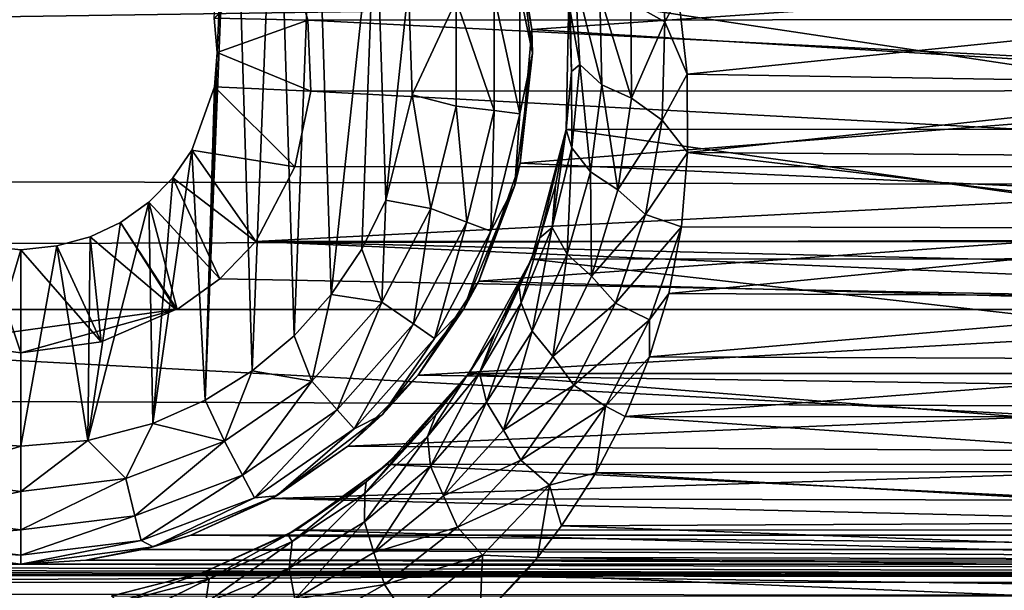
# Model space of a CAD drawing. Header units: metres. Extents: x -95 to 103, y -12 to 12.
# Tile 295 of 520: x -34.2 to -31.7, y -8.51 to -7.05. Entities that reach past the tile are written whole.
import ezdxf

# ---------------------------------------------------------------- set-up
doc = ezdxf.new("R2010")
doc.units = ezdxf.units.M
doc.layers.add('solid_P74500', color=7, linetype='CONTINUOUS')
doc.layers.add('solid_P74500_01', color=7, linetype='CONTINUOUS')

msp = doc.modelspace()

# ---------------------------------------------------------------- linework, layer by layer
at = {"layer": 'solid_P74500'}
for points in [[(-11.7, -9.123637, 0.5), (-88, -5.05, 0.5), (-88, -9.123637, 0.5)], [(-11.7, -9.123637, 0.5), (-12.2, -5.05, 0.5), (-88, -5.05, 0.5)], [(-19.663668, -5.295372, -1.8), (-19.442997, -5.406663, -1.8), (-85.675003, -7.792304, -1.8)], [(-24.196892, -5.444916, -1.8), (-19.663668, -5.295372, -1.8), (-85.675003, -7.792304, -1.8)], [(-24.663668, -5.295372, -1.8), (-24.442997, -5.406663, -1.8), (-85.675003, -7.792304, -1.8)], [(-29.196892, -5.444916, -1.8), (-24.663668, -5.295372, -1.8), (-85.675003, -7.792304, -1.8)], [(-29.663668, -5.295372, -1.8), (-29.442997, -5.406663, -1.8), (-85.675003, -7.792304, -1.8)], [(-34.196892, -5.444916, -1.8), (-29.663668, -5.295372, -1.8), (-85.675003, -7.792304, -1.8)], [(-19.442997, -5.406663, -1.8), (-19.196892, -5.444916, -1.8), (-85.675003, -7.792304, -1.8)], [(-24.442997, -5.406663, -1.8), (-24.196892, -5.444916, -1.8), (-85.675003, -7.792304, -1.8)], [(-29.442997, -5.406663, -1.8), (-29.196892, -5.444916, -1.8), (-85.675003, -7.792304, -1.8)], [(-34.442997, -5.406663, -1.8), (-34.196892, -5.444916, -1.8), (-85.675003, -7.792304, -1.8)], [(-16.783161, -6, -1.8), (-85.675003, -7.792304, -1.8), (-19.196892, -5.444916, -1.8)], [(92.5, -6.166949, 10.871941), (-94.018356, -5.654152, 11.148119), (-94.018356, -7.322209, 10.130905)], [(-16.74332, -6.246104, -1.8), (-85.675003, -7.792304, -1.8), (-16.783161, -6, -1.8)], [(92.5, -7.774915, 9.787399), (92.5, -6.166949, 10.871941), (-94.018356, -7.322209, 10.130905)], [(-16.74332, -6.246104, -1.8), (-16.630293, -6.464035, -1.8), (-85.675003, -7.792304, -1.8)], [(-33.663013, -6.296785, -11.8), (-33.731503, -8.022584, -11.8), (-33.700718, -7.137952, -11.8)], [(-33.663013, -6.296785, -11.8), (-33.611973, -7.948541, -11.8), (-33.731503, -8.022584, -11.8)], [(-33.663013, -6.296785, -11.8), (-33.700718, -7.137952, -11.8), (-33.708229, -7.050595, -11.8)], [(-33.663013, -6.296785, -11.8), (-33.550758, -6.379436, -11.8), (-33.611973, -7.948541, -11.8)], [(-33.550758, -6.379436, -11.8), (-33.505363, -7.859296, -11.8), (-33.611973, -7.948541, -11.8)], [(-33.550758, -6.379436, -11.8), (-33.451893, -6.47681, -11.8), (-33.505363, -7.859296, -11.8)], [(-16.630293, -6.464035, -1.8), (-16.456795, -6.635807, -1.8), (-85.675003, -7.792304, -1.8)], [(-33.451893, -6.47681, -11.8), (-33.411118, -7.75403, -11.8), (-33.505363, -7.859296, -11.8)], [(-33.451893, -6.47681, -11.8), (-33.298901, -6.706655, -11.8), (-33.411118, -7.75403, -11.8)], [(-16.456795, -6.635807, -1.8), (-16.239395, -6.74545, -1.8), (-85.675003, -7.792304, -1.8)], [(-33.298901, -6.706655, -11.8), (-33.333118, -7.638491, -11.8), (-33.411118, -7.75403, -11.8)], [(-33.298901, -6.706655, -11.8), (-33.272678, -7.51358, -11.8), (-33.333118, -7.638491, -11.8)], [(-33.298901, -6.706655, -11.8), (-33.214642, -6.969674, -11.8), (-33.272678, -7.51358, -11.8)], [(-16.239395, -6.74545, -1.8), (-15.996938, -6.783135, -1.8), (-85.675003, -7.792304, -1.8)], [(-30.479868, -6.912105, -7.087511), (-32.901661, -7.079847, -6.919954), (-32.958427, -6.754923, -7.237473)], [(-32.944298, -6.803535, -11.5), (-32.958427, -6.754923, -7.237473), (-32.901661, -7.079847, -6.919954)], [(-15.996938, -6.783135, -1.8), (-14.325, -7.792304, -1.8), (-85.675003, -7.792304, -1.8)], [(-32.944298, -6.803535, -11.5), (-32.901661, -7.079847, -6.919954), (-32.900002, -7.14, -11.5)], [(-32.944298, -6.803535, -11.5), (-32.900002, -7.14, -11.5), (-32.93206, -6.986044, -11.614588)], [(-32.649437, -7.01205, -10.315083), (-32.573818, -6.807538, -10.483674), (-32.563507, -7.059977, -10.311169)], [(-32.563507, -7.059977, -10.311169), (-32.573818, -6.807538, -10.483674), (-32.528347, -6.995755, -10.359026)], [(-33.708229, -7.050595, -11.8), (-33.470367, -7.055848, -5.089697), (-33.516212, -6.893729, -5.307212)], [(-33.516212, -6.893729, -5.307212), (-33.470367, -7.055848, -5.089697), (-29.92926, -7.053593, -5.092822)], [(-30.479868, -6.912105, -7.087511), (-30.497097, -7.226824, -6.766446), (-32.901661, -7.079847, -6.919954)], [(-32.7915, -6.951386, -10.188494), (-32.779133, -7.169089, -10.008069), (-32.804146, -7.032359, -9.98555)], [(-32.723186, -7.220601, -10.081889), (-32.779133, -7.169089, -10.008069), (-32.7915, -6.951386, -10.188494)], [(-32.72884, -6.991468, -10.263994), (-32.723186, -7.220601, -10.081889), (-32.7915, -6.951386, -10.188494)], [(-33.214642, -6.969674, -11.8), (-33.205719, -7.245715, -11.8), (-33.272678, -7.51358, -11.8)], [(-33.093323, -7.005625, -11.777164), (-33.205719, -7.245715, -11.8), (-33.214642, -6.969674, -11.8)], [(-33.093323, -7.005625, -11.777164), (-33.093323, -7.274375, -11.777164), (-33.205719, -7.245715, -11.8)], [(-32.996624, -6.993884, -11.712049), (-32.996624, -7.286117, -11.712049), (-33.093323, -7.005625, -11.777164)], [(-32.996624, -7.286117, -11.712049), (-33.093323, -7.274375, -11.777164), (-33.093323, -7.005625, -11.777164)], [(-32.93206, -6.986044, -11.614588), (-32.93206, -7.293956, -11.614588), (-32.996624, -6.993884, -11.712049)], [(-32.93206, -7.293956, -11.614588), (-32.996624, -7.286117, -11.712049), (-32.996624, -6.993884, -11.712049)], [(-32.900002, -7.14, -11.5), (-32.93206, -7.293956, -11.614588), (-32.93206, -6.986044, -11.614588)], [(-30.586447, -7.333337, -8.858452), (-32.807259, -6.998838, -9.125035), (-32.813648, -7.334234, -8.857709)], [(-32.800766, -7.186298, -9.850593), (-32.813648, -7.334234, -8.857709), (-32.807259, -6.998838, -9.125035)], [(-30.586447, -7.333337, -8.858452), (-30.592617, -6.99762, -9.125969), (-32.807259, -6.998838, -9.125035)], [(-32.800766, -7.186298, -9.850593), (-32.807259, -6.998838, -9.125035), (-32.804146, -7.032359, -9.98555)], [(-32.72884, -6.991468, -10.263994), (-32.649437, -7.01205, -10.315083), (-32.647766, -7.254578, -10.131841)], [(-32.72884, -6.991468, -10.263994), (-32.647766, -7.254578, -10.131841), (-32.723186, -7.220601, -10.081889)], [(-32.563507, -7.059977, -10.311169), (-32.528347, -6.995755, -10.359026), (-32.506718, -7.193116, -10.222968)], [(-30.873526, -7.026005, -10.338532), (-32.506718, -7.193116, -10.222968), (-32.528347, -6.995755, -10.359026)], [(-32.647766, -7.254578, -10.131841), (-32.649437, -7.01205, -10.315083), (-32.563507, -7.059977, -10.311169)], [(-30.873526, -7.026005, -10.338532), (-30.896179, -7.219656, -10.204243), (-32.506718, -7.193116, -10.222968)], [(-33.708229, -7.050595, -11.8), (-33.700718, -7.137952, -11.8), (-33.470367, -7.055848, -5.089697)], [(-33.700718, -7.137952, -11.8), (-33.462757, -7.236759, -4.829008), (-33.470367, -7.055848, -5.089697)], [(-33.470367, -7.055848, -5.089697), (-29.937403, -7.234941, -4.831732), (-29.92926, -7.053593, -5.092822)], [(-33.470367, -7.055848, -5.089697), (-33.462757, -7.236759, -4.829008), (-29.937403, -7.234941, -4.831732)], [(-32.779133, -7.169089, -10.008069), (-32.800766, -7.186298, -9.850593), (-32.804146, -7.032359, -9.98555)], [(-30.497097, -7.226824, -6.766446), (-32.930645, -7.419484, -6.554484), (-32.901661, -7.079847, -6.919954)], [(-32.900002, -7.14, -11.5), (-32.901661, -7.079847, -6.919954), (-32.930645, -7.419484, -6.554484)], [(-32.647766, -7.254578, -10.131841), (-32.563507, -7.059977, -10.311169), (-32.569752, -7.310497, -10.129162)], [(-32.569752, -7.310497, -10.129162), (-32.563507, -7.059977, -10.311169), (-32.506718, -7.193116, -10.222968)], [(-33.731503, -8.022584, -11.8), (-33.707512, -7.225389, -11.8), (-33.700718, -7.137952, -11.8)], [(-33.700718, -7.137952, -11.8), (-33.707512, -7.225389, -11.8), (-33.462757, -7.236759, -4.829008)], [(-32.900002, -7.14, -11.5), (-32.930645, -7.419484, -6.554484), (-32.944298, -7.476465, -11.5)], [(-32.900002, -7.14, -11.5), (-32.944298, -7.476465, -11.5), (-32.93206, -7.293956, -11.614588)], [(-32.779133, -7.169089, -10.008069), (-32.799309, -7.380833, -9.821578), (-32.800766, -7.186298, -9.850593)], [(-32.751804, -7.441659, -9.894217), (-32.799309, -7.380833, -9.821578), (-32.779133, -7.169089, -10.008069)], [(-32.723186, -7.220601, -10.081889), (-32.751804, -7.441659, -9.894217), (-32.779133, -7.169089, -10.008069)], [(-32.813675, -7.335206, -9.716931), (-32.813648, -7.334234, -8.857709), (-32.800766, -7.186298, -9.850593)], [(-32.799309, -7.380833, -9.821578), (-32.813675, -7.335206, -9.716931), (-32.800766, -7.186298, -9.850593)], [(-32.569752, -7.310497, -10.129162), (-32.506718, -7.193116, -10.222968), (-32.505615, -7.392566, -10.079681)], [(-30.896179, -7.219656, -10.204243), (-32.505615, -7.392566, -10.079681), (-32.506718, -7.193116, -10.222968)], [(-33.707512, -7.225389, -11.8), (-33.765335, -7.386765, -11.8), (-33.503441, -7.428859, -4.52792)], [(-33.731503, -8.022584, -11.8), (-33.765335, -7.386765, -11.8), (-33.707512, -7.225389, -11.8)], [(-33.707512, -7.225389, -11.8), (-33.503441, -7.428859, -4.52792), (-33.462757, -7.236759, -4.829008)], [(-30.497097, -7.226824, -6.766446), (-30.438789, -7.534208, -6.422535), (-32.930645, -7.419484, -6.554484)], [(-32.723186, -7.220601, -10.081889), (-32.682377, -7.487505, -9.943369), (-32.751804, -7.441659, -9.894217)], [(-32.723186, -7.220601, -10.081889), (-32.647766, -7.254578, -10.131841), (-32.682377, -7.487505, -9.943369)], [(-30.896179, -7.219656, -10.204243), (-30.898142, -7.404456, -10.07095), (-32.505615, -7.392566, -10.079681)], [(-33.462757, -7.236759, -4.829008), (-33.503441, -7.428859, -4.52792), (-29.896606, -7.428674, -4.528224)], [(-33.462757, -7.236759, -4.829008), (-29.896606, -7.428674, -4.528224), (-29.937403, -7.234941, -4.831732)], [(-33.157639, -7.535316, -11.777164), (-33.272678, -7.51358, -11.8), (-33.205719, -7.245715, -11.8)], [(-33.093323, -7.274375, -11.777164), (-33.157639, -7.535316, -11.777164), (-33.205719, -7.245715, -11.8)], [(-32.682377, -7.487505, -9.943369), (-32.647766, -7.254578, -10.131841), (-32.569752, -7.310497, -10.129162)], [(-33.066559, -7.569858, -11.712049), (-33.157639, -7.535316, -11.777164), (-33.093323, -7.274375, -11.777164)], [(-32.996624, -7.286117, -11.712049), (-33.066559, -7.569858, -11.712049), (-33.093323, -7.274375, -11.777164)], [(-33.005745, -7.59292, -11.614588), (-33.066559, -7.569858, -11.712049), (-32.996624, -7.286117, -11.712049)], [(-32.93206, -7.293956, -11.614588), (-33.005745, -7.59292, -11.614588), (-32.996624, -7.286117, -11.712049)], [(-32.944298, -7.476465, -11.5), (-33.005745, -7.59292, -11.614588), (-32.93206, -7.293956, -11.614588)], [(92.5, -7.774915, 9.787399), (-94.018356, -7.322209, 10.130905), (-94.018356, -8.811388, 8.866197)], [(-32.682377, -7.487505, -9.943369), (-32.569752, -7.310497, -10.129162), (-32.612492, -7.550188, -9.942719)], [(-32.612492, -7.550188, -9.942719), (-32.569752, -7.310497, -10.129162), (-32.505615, -7.392566, -10.079681)], [(-30.498732, -7.66248, -8.575336), (-32.813648, -7.334234, -8.857709), (-32.901981, -7.664145, -8.573849)], [(-32.881287, -7.610103, -9.453986), (-32.901981, -7.664145, -8.573849), (-32.813648, -7.334234, -8.857709)], [(-32.881287, -7.610103, -9.453986), (-32.813648, -7.334234, -8.857709), (-32.841045, -7.476516, -9.58516)], [(-32.849625, -7.583471, -9.631876), (-32.841045, -7.476516, -9.58516), (-32.813675, -7.335206, -9.716931)], [(-32.799309, -7.380833, -9.821578), (-32.849625, -7.583471, -9.631876), (-32.813675, -7.335206, -9.716931)], [(-32.841045, -7.476516, -9.58516), (-32.813648, -7.334234, -8.857709), (-32.813675, -7.335206, -9.716931)], [(-30.498732, -7.66248, -8.575336), (-30.586447, -7.333337, -8.858452), (-32.813648, -7.334234, -8.857709)], [(-32.811714, -7.65134, -9.703913), (-32.849625, -7.583471, -9.631876), (-32.799309, -7.380833, -9.821578)], [(-32.751804, -7.441659, -9.894217), (-32.811714, -7.65134, -9.703913), (-32.799309, -7.380833, -9.821578)], [(-33.864315, -8.081974, -11.8), (-33.813557, -7.457164, -11.8), (-33.765335, -7.386765, -11.8)], [(-33.731503, -8.022584, -11.8), (-33.864315, -8.081974, -11.8), (-33.765335, -7.386765, -11.8)], [(-33.765335, -7.386765, -11.8), (-33.813557, -7.457164, -11.8), (-33.603058, -7.619055, -4.2)], [(-33.765335, -7.386765, -11.8), (-33.603058, -7.619055, -4.2), (-33.503441, -7.428859, -4.52792)], [(-32.612492, -7.550188, -9.942719), (-32.505615, -7.392566, -10.079681), (-32.52124, -7.581886, -9.938058)], [(-30.878618, -7.586365, -9.93464), (-32.52124, -7.581886, -9.938058), (-32.505615, -7.392566, -10.079681)], [(-30.898142, -7.404456, -10.07095), (-30.878618, -7.586365, -9.93464), (-32.505615, -7.392566, -10.079681)], [(-33.603058, -7.619055, -4.2), (-29.796942, -7.619055, -4.2), (-29.896606, -7.428674, -4.528224)], [(-33.503441, -7.428859, -4.52792), (-33.603058, -7.619055, -4.2), (-29.896606, -7.428674, -4.528224)], [(-30.438789, -7.534208, -6.422535), (-33.036324, -7.719775, -6.19799), (-32.930645, -7.419484, -6.554484)], [(-32.944298, -7.476465, -11.5), (-32.930645, -7.419484, -6.554484), (-33.036324, -7.719775, -6.19799)], [(-32.751804, -7.441659, -9.894217), (-32.749859, -7.707339, -9.752658), (-32.811714, -7.65134, -9.703913)], [(-32.751804, -7.441659, -9.894217), (-32.682377, -7.487505, -9.943369), (-32.749859, -7.707339, -9.752658)], [(-33.813557, -7.457164, -11.8), (-33.87468, -7.519121, -11.8), (-33.693855, -7.714148, -4.2)], [(-33.864315, -8.081974, -11.8), (-33.87468, -7.519121, -11.8), (-33.813557, -7.457164, -11.8)], [(-33.813557, -7.457164, -11.8), (-33.693855, -7.714148, -4.2), (-33.603058, -7.619055, -4.2)], [(-32.944298, -7.476465, -11.5), (-33.036324, -7.719775, -6.19799), (-33.074165, -7.79, -11.5)], [(-32.944298, -7.476465, -11.5), (-33.074165, -7.79, -11.5), (-33.005745, -7.59292, -11.614588)], [(-32.849625, -7.583471, -9.631876), (-32.881287, -7.610103, -9.453986), (-32.841045, -7.476516, -9.58516)], [(-32.749859, -7.707339, -9.752658), (-32.682377, -7.487505, -9.943369), (-32.612492, -7.550188, -9.942719)], [(-34.029671, -8.125382, -11.8), (-33.946198, -7.570744, -11.8), (-33.87468, -7.519121, -11.8)], [(-33.864315, -8.081974, -11.8), (-34.029671, -8.125382, -11.8), (-33.87468, -7.519121, -11.8)], [(-33.87468, -7.519121, -11.8), (-33.946198, -7.570744, -11.8), (-33.80294, -7.792304, -4.2)], [(-33.87468, -7.519121, -11.8), (-33.80294, -7.792304, -4.2), (-33.693855, -7.714148, -4.2)], [(-33.282532, -7.773282, -11.777164), (-33.333118, -7.638491, -11.8), (-33.272678, -7.51358, -11.8)], [(-33.157639, -7.535316, -11.777164), (-33.282532, -7.773282, -11.777164), (-33.272678, -7.51358, -11.8)], [(-33.202366, -7.828617, -11.712049), (-33.282532, -7.773282, -11.777164), (-33.157639, -7.535316, -11.777164)], [(-33.066559, -7.569858, -11.712049), (-33.202366, -7.828617, -11.712049), (-33.157639, -7.535316, -11.777164)], [(-30.438789, -7.534208, -6.422535), (-30.322247, -7.796174, -6.101778), (-33.036324, -7.719775, -6.19799)], [(-32.749859, -7.707339, -9.752658), (-32.612492, -7.550188, -9.942719), (-32.688335, -7.775744, -9.754708)], [(-32.688335, -7.775744, -9.754708), (-32.612492, -7.550188, -9.942719), (-32.52124, -7.581886, -9.938058)], [(-34.029671, -8.125382, -11.8), (-34.023689, -7.607516, -11.8), (-33.946198, -7.570744, -11.8)], [(-33.946198, -7.570744, -11.8), (-34.023689, -7.607516, -11.8), (-33.806301, -7.792304, -4.3)], [(-33.946198, -7.570744, -11.8), (-33.806301, -7.792304, -4.3), (-33.80294, -7.792304, -4.2)], [(-33.148842, -7.865563, -11.614588), (-33.202366, -7.828617, -11.712049), (-33.066559, -7.569858, -11.712049)], [(-33.005745, -7.59292, -11.614588), (-33.148842, -7.865563, -11.614588), (-33.066559, -7.569858, -11.712049)], [(-33.074165, -7.79, -11.5), (-33.148842, -7.865563, -11.614588), (-33.005745, -7.59292, -11.614588)], [(-32.849625, -7.583471, -9.631876), (-32.928406, -7.774872, -9.441754), (-32.881287, -7.610103, -9.453986)], [(-32.900726, -7.847462, -9.513848), (-32.928406, -7.774872, -9.441754), (-32.849625, -7.583471, -9.631876)], [(-32.811714, -7.65134, -9.703913), (-32.900726, -7.847462, -9.513848), (-32.849625, -7.583471, -9.631876)], [(-32.688335, -7.775744, -9.754708), (-32.52124, -7.581886, -9.938058), (-32.601967, -7.818579, -9.751169)], [(-32.601967, -7.818579, -9.751169), (-32.52124, -7.581886, -9.938058), (-32.55304, -7.75146, -9.806369)], [(-30.878618, -7.586365, -9.93464), (-32.55304, -7.75146, -9.806369), (-32.52124, -7.581886, -9.938058)], [(-30.878618, -7.586365, -9.93464), (-30.842899, -7.76013, -9.799509), (-32.55304, -7.75146, -9.806369)], [(-34.291309, -7.630527, -11.8), (-34.404331, -7.873975, -4.3), (-34.200001, -7.901906, -4.3)], [(-34.345043, -8.12864, -11.8), (-34.291309, -7.630527, -11.8), (-34.200001, -7.64, -11.8)], [(-34.291309, -7.630527, -11.8), (-34.200001, -7.901906, -4.3), (-34.200001, -7.64, -11.8)], [(-33.99567, -7.873975, -4.3), (-34.108173, -7.630482, -11.8), (-34.200001, -7.64, -11.8)], [(-34.200001, -8.14, -11.8), (-34.200001, -7.64, -11.8), (-34.108173, -7.630482, -11.8)], [(-34.029671, -8.125382, -11.8), (-34.200001, -8.14, -11.8), (-34.108173, -7.630482, -11.8)], [(-33.99567, -7.873975, -4.3), (-34.023689, -7.607516, -11.8), (-34.108173, -7.630482, -11.8)], [(-34.029671, -8.125382, -11.8), (-34.108173, -7.630482, -11.8), (-34.023689, -7.607516, -11.8)], [(-33.99567, -7.873975, -4.3), (-33.806301, -7.792304, -4.3), (-34.023689, -7.607516, -11.8)], [(-33.693855, -7.714148, -4.2), (-29.597059, -7.792304, -4.2), (-33.603058, -7.619055, -4.2)], [(-29.706144, -7.714148, -4.2), (-33.603058, -7.619055, -4.2), (-29.597059, -7.792304, -4.2)], [(-29.706144, -7.714148, -4.2), (-29.796942, -7.619055, -4.2), (-33.603058, -7.619055, -4.2)], [(-32.933128, -7.735852, -9.327235), (-32.901981, -7.664145, -8.573849), (-32.881287, -7.610103, -9.453986)], [(-32.928406, -7.774872, -9.441754), (-32.933128, -7.735852, -9.327235), (-32.881287, -7.610103, -9.453986)], [(-34.345043, -8.12864, -11.8), (-34.200001, -7.64, -11.8), (-34.200001, -8.14, -11.8)], [(-33.99567, -7.873975, -4.3), (-34.200001, -7.64, -11.8), (-34.200001, -7.901906, -4.3)], [(-33.282532, -7.773282, -11.777164), (-33.411118, -7.75403, -11.8), (-33.333118, -7.638491, -11.8)], [(-32.811714, -7.65134, -9.703913), (-32.847649, -7.911808, -9.562632), (-32.900726, -7.847462, -9.513848)], [(-32.811714, -7.65134, -9.703913), (-32.749859, -7.707339, -9.752658), (-32.847649, -7.911808, -9.562632)], [(-30.338629, -7.95457, -8.305107), (-32.901981, -7.664145, -8.573849), (-33.061813, -7.955187, -8.304517)], [(-32.995277, -7.853193, -9.206408), (-33.061813, -7.955187, -8.304517), (-32.901981, -7.664145, -8.573849)], [(-32.995277, -7.853193, -9.206408), (-32.901981, -7.664145, -8.573849), (-32.933128, -7.735852, -9.327235)], [(-30.338629, -7.95457, -8.305107), (-30.498732, -7.66248, -8.575336), (-32.901981, -7.664145, -8.573849)], [(-33.693855, -7.714148, -4.2), (-33.80294, -7.792304, -4.2), (-29.597059, -7.792304, -4.2)], [(-30.322247, -7.796174, -6.101778), (-33.190536, -7.959395, -5.887106), (-33.036324, -7.719775, -6.19799)], [(-33.074165, -7.79, -11.5), (-33.036324, -7.719775, -6.19799), (-33.190536, -7.959395, -5.887106)], [(-32.847649, -7.911808, -9.562632), (-32.749859, -7.707339, -9.752658), (-32.688335, -7.775744, -9.754708)], [(-33.460747, -7.974443, -11.777164), (-33.505363, -7.859296, -11.8), (-33.411118, -7.75403, -11.8)], [(-33.282532, -7.773282, -11.777164), (-33.460747, -7.974443, -11.777164), (-33.411118, -7.75403, -11.8)], [(-33.034237, -7.95298, -9.254184), (-32.995277, -7.853193, -9.206408), (-32.933128, -7.735852, -9.327235)], [(-32.928406, -7.774872, -9.441754), (-33.034237, -7.95298, -9.254184), (-32.933128, -7.735852, -9.327235)], [(-30.842899, -7.76013, -9.799509), (-32.602085, -7.912514, -9.676887), (-32.55304, -7.75146, -9.806369)], [(-32.601967, -7.818579, -9.751169), (-32.55304, -7.75146, -9.806369), (-32.602085, -7.912514, -9.676887)], [(92.5, -9.19602, 8.466393), (92.5, -7.774915, 9.787399), (-94.018356, -8.811388, 8.866197)], [(-33.396152, -8.047357, -11.712049), (-33.460747, -7.974443, -11.777164), (-33.282532, -7.773282, -11.777164)], [(-33.202366, -7.828617, -11.712049), (-33.396152, -8.047357, -11.712049), (-33.282532, -7.773282, -11.777164)], [(-33.016907, -8.027936, -9.32708), (-33.034237, -7.95298, -9.254184), (-32.928406, -7.774872, -9.441754)], [(-32.900726, -7.847462, -9.513848), (-33.016907, -8.027936, -9.32708), (-32.928406, -7.774872, -9.441754)], [(-32.847649, -7.911808, -9.562632), (-32.688335, -7.775744, -9.754708), (-32.794666, -7.984962, -9.567945)], [(-32.794666, -7.984962, -9.567945), (-32.688335, -7.775744, -9.754708), (-32.601967, -7.818579, -9.751169)], [(-30.842899, -7.76013, -9.799509), (-30.795908, -7.919369, -9.671277), (-32.602085, -7.912514, -9.676887)], [(-85.675003, -7.792304, -4.2), (-14.325, -7.792304, -1.8), (-84.597061, -7.792304, -4.2)], [(-85.675003, -7.792304, -4.2), (-85.675003, -7.792304, -1.8), (-14.325, -7.792304, -1.8)], [(-14.325, -7.792304, -1.8), (-83.80294, -7.792304, -4.2), (-84.597061, -7.792304, -4.2)], [(-79.597061, -7.792304, -4.2), (-83.80294, -7.792304, -4.2), (-14.325, -7.792304, -1.8)], [(-78.80294, -7.792304, -4.2), (-79.597061, -7.792304, -4.2), (-14.325, -7.792304, -1.8)], [(-74.597061, -7.792304, -4.2), (-78.80294, -7.792304, -4.2), (-14.325, -7.792304, -1.8)], [(-73.80294, -7.792304, -4.2), (-74.597061, -7.792304, -4.2), (-14.325, -7.792304, -1.8)], [(-69.597061, -7.792304, -4.2), (-73.80294, -7.792304, -4.2), (-14.325, -7.792304, -1.8)], [(-68.80294, -7.792304, -4.2), (-69.597061, -7.792304, -4.2), (-14.325, -7.792304, -1.8)], [(-64.597061, -7.792304, -4.2), (-68.80294, -7.792304, -4.2), (-14.325, -7.792304, -1.8)], [(-63.80294, -7.792304, -4.2), (-64.597061, -7.792304, -4.2), (-14.325, -7.792304, -1.8)], [(-59.597057, -7.792304, -4.2), (-63.80294, -7.792304, -4.2), (-14.325, -7.792304, -1.8)], [(-58.80294, -7.792304, -4.2), (-59.597057, -7.792304, -4.2), (-14.325, -7.792304, -1.8)], [(-54.597057, -7.792304, -4.2), (-58.80294, -7.792304, -4.2), (-14.325, -7.792304, -1.8)], [(-53.80294, -7.792304, -4.2), (-54.597057, -7.792304, -4.2), (-14.325, -7.792304, -1.8)], [(-49.597057, -7.792304, -4.2), (-53.80294, -7.792304, -4.2), (-14.325, -7.792304, -1.8)], [(-48.80294, -7.792304, -4.2), (-49.597057, -7.792304, -4.2), (-14.325, -7.792304, -1.8)], [(-44.597057, -7.792304, -4.2), (-48.80294, -7.792304, -4.2), (-14.325, -7.792304, -1.8)], [(-43.80294, -7.792304, -4.2), (-44.597057, -7.792304, -4.2), (-14.325, -7.792304, -1.8)], [(-39.597057, -7.792304, -4.2), (-43.80294, -7.792304, -4.2), (-14.325, -7.792304, -1.8)], [(-38.80294, -7.792304, -4.2), (-39.597057, -7.792304, -4.2), (-14.325, -7.792304, -1.8)], [(-34.597057, -7.792304, -4.2), (-38.80294, -7.792304, -4.2), (-14.325, -7.792304, -1.8)], [(-33.80294, -7.792304, -4.2), (-34.597057, -7.792304, -4.2), (-14.325, -7.792304, -1.8)], [(-33.80294, -7.792304, -4.2), (-34.5937, -7.792304, -4.3), (-34.597057, -7.792304, -4.2)], [(-33.80294, -7.792304, -4.2), (-33.806301, -7.792304, -4.3), (-34.5937, -7.792304, -4.3)], [(-34.404331, -7.873975, -4.3), (-34.5937, -7.792304, -4.3), (-33.806301, -7.792304, -4.3)], [(-34.404331, -7.873975, -4.3), (-33.806301, -7.792304, -4.3), (-34.200001, -7.901906, -4.3)], [(-33.99567, -7.873975, -4.3), (-34.200001, -7.901906, -4.3), (-33.806301, -7.792304, -4.3)], [(-29.597059, -7.792304, -4.2), (-33.80294, -7.792304, -4.2), (-14.325, -7.792304, -1.8)], [(-33.074165, -7.79, -11.5), (-33.190536, -7.959395, -5.887106), (-33.280762, -8.059238, -11.5)], [(-33.074165, -7.79, -11.5), (-33.280762, -8.059238, -11.5), (-33.148842, -7.865563, -11.614588)], [(-30.322247, -7.796174, -6.101778), (-30.171841, -8.003438, -5.827114), (-33.190536, -7.959395, -5.887106)], [(-33.353024, -8.096038, -11.614588), (-33.396152, -8.047357, -11.712049), (-33.202366, -7.828617, -11.712049)], [(-33.148842, -7.865563, -11.614588), (-33.353024, -8.096038, -11.614588), (-33.202366, -7.828617, -11.712049)], [(-32.794666, -7.984962, -9.567945), (-32.601967, -7.818579, -9.751169), (-32.714481, -8.038312, -9.565677)], [(-32.714481, -8.038312, -9.565677), (-32.601967, -7.818579, -9.751169), (-32.602085, -7.912514, -9.676887)], [(-33.066139, -7.961195, -9.089931), (-33.061813, -7.955187, -8.304517), (-32.995277, -7.853193, -9.206408)], [(-33.034237, -7.95298, -9.254184), (-33.066139, -7.961195, -9.089931), (-32.995277, -7.853193, -9.206408)], [(-32.900726, -7.847462, -9.513848), (-32.973431, -8.098743, -9.376405), (-33.016907, -8.027936, -9.32708)], [(-32.900726, -7.847462, -9.513848), (-32.847649, -7.911808, -9.562632), (-32.973431, -8.098743, -9.376405)], [(-33.460747, -7.974443, -11.777164), (-33.611973, -7.948541, -11.8), (-33.505363, -7.859296, -11.8)], [(-33.280762, -8.059238, -11.5), (-33.353024, -8.096038, -11.614588), (-33.148842, -7.865563, -11.614588)], [(-32.973431, -8.098743, -9.376405), (-32.847649, -7.911808, -9.562632), (-32.794666, -7.984962, -9.567945)], [(-32.714481, -8.038312, -9.565677), (-32.602085, -7.912514, -9.676887), (-32.664406, -8.064126, -9.550909)], [(-30.795908, -7.919369, -9.671277), (-32.664406, -8.064126, -9.550909), (-32.602085, -7.912514, -9.676887)], [(-30.795908, -7.919369, -9.671277), (-30.7356, -8.065351, -9.549876), (-32.664406, -8.064126, -9.550909)], [(-33.681923, -8.12711, -11.777164), (-33.731503, -8.022584, -11.8), (-33.611973, -7.948541, -11.8)], [(-33.460747, -7.974443, -11.777164), (-33.681923, -8.12711, -11.777164), (-33.611973, -7.948541, -11.8)], [(-30.130774, -8.185938, -8.077154), (-33.061813, -7.955187, -8.304517), (-33.269951, -8.186581, -8.076503)], [(-33.23082, -8.15029, -8.879544), (-33.269951, -8.186581, -8.076503), (-33.061813, -7.955187, -8.304517)], [(-33.23082, -8.15029, -8.879544), (-33.061813, -7.955187, -8.304517), (-33.14492, -8.060223, -8.980371)], [(-33.034237, -7.95298, -9.254184), (-33.166611, -8.11551, -9.07308), (-33.066139, -7.961195, -9.089931)], [(-33.159126, -8.190466, -9.147635), (-33.166611, -8.11551, -9.07308), (-33.034237, -7.95298, -9.254184)], [(-33.016907, -8.027936, -9.32708), (-33.159126, -8.190466, -9.147635), (-33.034237, -7.95298, -9.254184)], [(-33.14492, -8.060223, -8.980371), (-33.061813, -7.955187, -8.304517), (-33.066139, -7.961195, -9.089931)], [(-30.130774, -8.185938, -8.077154), (-30.338629, -7.95457, -8.305107), (-33.061813, -7.955187, -8.304517)], [(-33.636654, -8.213364, -11.712049), (-33.681923, -8.12711, -11.777164), (-33.460747, -7.974443, -11.777164)], [(-33.396152, -8.047357, -11.712049), (-33.636654, -8.213364, -11.712049), (-33.460747, -7.974443, -11.777164)], [(-30.171841, -8.003438, -5.827114), (-33.368832, -8.13967, -5.635226), (-33.190536, -7.959395, -5.887106)], [(-33.280762, -8.059238, -11.5), (-33.190536, -7.959395, -5.887106), (-33.368832, -8.13967, -5.635226)], [(-33.166611, -8.11551, -9.07308), (-33.14492, -8.060223, -8.980371), (-33.066139, -7.961195, -9.089931)], [(-30.171841, -8.003438, -5.827114), (-30.004206, -8.161397, -5.603642), (-33.368832, -8.13967, -5.635226)], [(-32.973431, -8.098743, -9.376405), (-32.794666, -7.984962, -9.567945), (-32.929131, -8.175657, -9.385506)], [(-32.929131, -8.175657, -9.385506), (-32.794666, -7.984962, -9.567945), (-32.714481, -8.038312, -9.565677)], [(-33.681923, -8.12711, -11.777164), (-33.864315, -8.081974, -11.8), (-33.731503, -8.022584, -11.8)], [(-33.016907, -8.027936, -9.32708), (-33.125652, -8.26578, -9.198084), (-33.159126, -8.190466, -9.147635)], [(-33.016907, -8.027936, -9.32708), (-32.973431, -8.098743, -9.376405), (-33.125652, -8.26578, -9.198084)], [(-33.60643, -8.270952, -11.614588), (-33.636654, -8.213364, -11.712049), (-33.396152, -8.047357, -11.712049)], [(-33.353024, -8.096038, -11.614588), (-33.60643, -8.270952, -11.614588), (-33.396152, -8.047357, -11.712049)], [(-32.929131, -8.175657, -9.385506), (-32.714481, -8.038312, -9.565677), (-32.856457, -8.238772, -9.384663)], [(-32.856457, -8.238772, -9.384663), (-32.714481, -8.038312, -9.565677), (-32.738468, -8.207427, -9.428051)], [(-32.714481, -8.038312, -9.565677), (-32.664406, -8.064126, -9.550909), (-32.738468, -8.207427, -9.428051)], [(-33.933208, -8.222411, -11.777164), (-34.029671, -8.125382, -11.8), (-33.864315, -8.081974, -11.8)], [(-33.681923, -8.12711, -11.777164), (-33.933208, -8.222411, -11.777164), (-33.864315, -8.081974, -11.8)], [(-33.280762, -8.059238, -11.5), (-33.368832, -8.13967, -5.635226), (-33.549999, -8.265833, -11.5)], [(-33.280762, -8.059238, -11.5), (-33.549999, -8.265833, -11.5), (-33.353024, -8.096038, -11.614588)], [(-33.325356, -8.259859, -8.903111), (-33.23082, -8.15029, -8.879544), (-33.14492, -8.060223, -8.980371)], [(-33.166611, -8.11551, -9.07308), (-33.325356, -8.259859, -8.903111), (-33.14492, -8.060223, -8.980371)], [(-30.663025, -8.201603, -9.433118), (-32.738468, -8.207427, -9.428051), (-32.664406, -8.064126, -9.550909)], [(-30.7356, -8.065351, -9.549876), (-30.663025, -8.201603, -9.433118), (-32.664406, -8.064126, -9.550909)], [(-33.549999, -8.265833, -11.5), (-33.60643, -8.270952, -11.614588), (-33.353024, -8.096038, -11.614588)], [(-33.125652, -8.26578, -9.198084), (-32.973431, -8.098743, -9.376405), (-32.929131, -8.175657, -9.385506)], [(-34.466789, -8.222411, -11.777164), (-34.345043, -8.12864, -11.8), (-34.200001, -8.14, -11.8)], [(-34.200001, -8.254805, -11.777164), (-34.200001, -8.14, -11.8), (-34.029671, -8.125382, -11.8)], [(-33.933208, -8.222411, -11.777164), (-34.200001, -8.254805, -11.777164), (-34.029671, -8.125382, -11.8)], [(-33.909897, -8.316991, -11.712049), (-33.933208, -8.222411, -11.777164), (-33.681923, -8.12711, -11.777164)], [(-33.636654, -8.213364, -11.712049), (-33.909897, -8.316991, -11.712049), (-33.681923, -8.12711, -11.777164)], [(-33.326454, -8.332482, -8.980294), (-33.325356, -8.259859, -8.903111), (-33.166611, -8.11551, -9.07308)], [(-33.159126, -8.190466, -9.147635), (-33.326454, -8.332482, -8.980294), (-33.166611, -8.11551, -9.07308)], [(-34.466789, -8.222411, -11.777164), (-34.200001, -8.14, -11.8), (-34.200001, -8.254805, -11.777164)], [(-30.004206, -8.161397, -5.603642), (-33.56179, -8.272575, -5.438244), (-33.368832, -8.13967, -5.635226)], [(-33.549999, -8.265833, -11.5), (-33.368832, -8.13967, -5.635226), (-33.56179, -8.272575, -5.438244)], [(-33.325356, -8.259859, -8.903111), (-33.322205, -8.230631, -8.786088), (-33.23082, -8.15029, -8.879544)], [(-33.322205, -8.230631, -8.786088), (-33.269951, -8.186581, -8.076503), (-33.23082, -8.15029, -8.879544)], [(-30.004206, -8.161397, -5.603642), (-29.824001, -8.280449, -5.426179), (-33.56179, -8.272575, -5.438244)], [(-33.125652, -8.26578, -9.198084), (-32.929131, -8.175657, -9.385506), (-33.090096, -8.345455, -9.211429)], [(-33.090096, -8.345455, -9.211429), (-32.929131, -8.175657, -9.385506), (-32.856457, -8.238772, -9.384663)], [(-29.90012, -8.352461, -7.904833), (-33.269951, -8.186581, -8.076503), (-33.500992, -8.353099, -7.904159)], [(-33.322205, -8.230631, -8.786088), (-33.500992, -8.353099, -7.904159), (-33.269951, -8.186581, -8.076503)], [(-33.159126, -8.190466, -9.147635), (-33.302914, -8.410296, -9.032521), (-33.326454, -8.332482, -8.980294)], [(-33.159126, -8.190466, -9.147635), (-33.125652, -8.26578, -9.198084), (-33.302914, -8.410296, -9.032521)], [(-29.90012, -8.352461, -7.904833), (-30.130774, -8.185938, -8.077154), (-33.269951, -8.186581, -8.076503)], [(-30.663025, -8.201603, -9.433118), (-30.579594, -8.331425, -9.318657), (-32.738468, -8.207427, -9.428051)], [(-34.490101, -8.316991, -11.712049), (-34.466789, -8.222411, -11.777164), (-34.200001, -8.254805, -11.777164)], [(-34.200001, -8.352216, -11.712049), (-34.200001, -8.254805, -11.777164), (-33.933208, -8.222411, -11.777164)], [(-33.909897, -8.316991, -11.712049), (-34.200001, -8.352216, -11.712049), (-33.933208, -8.222411, -11.777164)], [(-33.894333, -8.380139, -11.614588), (-33.909897, -8.316991, -11.712049), (-33.636654, -8.213364, -11.712049)], [(-33.60643, -8.270952, -11.614588), (-33.894333, -8.380139, -11.614588), (-33.636654, -8.213364, -11.712049)], [(-33.521461, -8.364575, -8.626894), (-33.500992, -8.353099, -7.904159), (-33.322205, -8.230631, -8.786088)], [(-33.510536, -8.382083, -8.7515), (-33.521461, -8.364575, -8.626894), (-33.322205, -8.230631, -8.786088)], [(-33.325356, -8.259859, -8.903111), (-33.510536, -8.382083, -8.7515), (-33.322205, -8.230631, -8.786088)], [(-32.856457, -8.238772, -9.384663), (-32.738468, -8.207427, -9.428051), (-32.825809, -8.342334, -9.308892)], [(-30.579594, -8.331425, -9.318657), (-32.825809, -8.342334, -9.308892), (-32.738468, -8.207427, -9.428051)], [(-34.490101, -8.316991, -11.712049), (-34.200001, -8.254805, -11.777164), (-34.200001, -8.352216, -11.712049)], [(-33.090096, -8.345455, -9.211429), (-32.856457, -8.238772, -9.384663), (-33.026283, -8.417474, -9.212129)], [(-33.026283, -8.417474, -9.212129), (-32.856457, -8.238772, -9.384663), (-32.887218, -8.422953, -9.236009)], [(-32.856457, -8.238772, -9.384663), (-32.825809, -8.342334, -9.308892), (-32.887218, -8.422953, -9.236009)], [(-33.863537, -8.395703, -11.5), (-33.894333, -8.380139, -11.614588), (-33.60643, -8.270952, -11.614588)], [(-33.549999, -8.265833, -11.5), (-33.768238, -8.366207, -5.293069), (-33.863537, -8.395703, -11.5)], [(-33.549999, -8.265833, -11.5), (-33.863537, -8.395703, -11.5), (-33.60643, -8.270952, -11.614588)], [(-33.549999, -8.265833, -11.5), (-33.56179, -8.272575, -5.438244), (-33.768238, -8.366207, -5.293069)], [(-33.56179, -8.272575, -5.438244), (-29.63176, -8.366207, -5.293069), (-33.768238, -8.366207, -5.293069)], [(-29.824001, -8.280449, -5.426179), (-29.63176, -8.366207, -5.293069), (-33.56179, -8.272575, -5.438244)], [(-33.517776, -8.450272, -8.832313), (-33.510536, -8.382083, -8.7515), (-33.325356, -8.259859, -8.903111)], [(-33.326454, -8.332482, -8.980294), (-33.517776, -8.450272, -8.832313), (-33.325356, -8.259859, -8.903111)], [(-33.302914, -8.410296, -9.032521), (-33.125652, -8.26578, -9.198084), (-33.090096, -8.345455, -9.211429)], [(-34.490101, -8.316991, -11.712049), (-34.200001, -8.352216, -11.712049), (-34.505669, -8.380139, -11.614588)], [(-34.200001, -8.417253, -11.614588), (-34.200001, -8.352216, -11.712049), (-33.909897, -8.316991, -11.712049)], [(-33.894333, -8.380139, -11.614588), (-34.200001, -8.417253, -11.614588), (-33.909897, -8.316991, -11.712049)], [(-30.579594, -8.331425, -9.318657), (-30.505951, -8.428061, -9.231348), (-32.825809, -8.342334, -9.308892)], [(-34.505669, -8.380139, -11.614588), (-34.200001, -8.352216, -11.712049), (-34.200001, -8.417253, -11.614588)], [(-29.664738, -8.460627, -7.788954), (-33.500992, -8.353099, -7.904159), (-33.736813, -8.461158, -7.788376)], [(-33.521461, -8.364575, -8.626894), (-33.736813, -8.461158, -7.788376), (-33.500992, -8.353099, -7.904159)], [(-33.326454, -8.332482, -8.980294), (-33.503326, -8.528619, -8.886995), (-33.517776, -8.450272, -8.832313)], [(-33.326454, -8.332482, -8.980294), (-33.302914, -8.410296, -9.032521), (-33.503326, -8.528619, -8.886995)], [(-29.664738, -8.460627, -7.788954), (-29.90012, -8.352461, -7.904833), (-33.500992, -8.353099, -7.904159)], [(-33.302914, -8.410296, -9.032521), (-33.090096, -8.345455, -9.211429), (-33.275974, -8.491699, -9.050499)], [(-33.275974, -8.491699, -9.050499), (-33.090096, -8.345455, -9.211429), (-33.026283, -8.417474, -9.212129)], [(-30.505951, -8.428061, -9.231348), (-32.887218, -8.422953, -9.236009), (-32.825809, -8.342334, -9.308892)], [(-34.505669, -8.380139, -11.614588), (-34.200001, -8.417253, -11.614588), (-34.536465, -8.395703, -11.5)], [(-34.200001, -8.44, -11.5), (-34.200001, -8.417253, -11.614588), (-33.894333, -8.380139, -11.614588)], [(-33.863537, -8.395703, -11.5), (-34.200001, -8.44, -11.5), (-33.894333, -8.380139, -11.614588)], [(-33.890484, -8.402635, -5.250264), (-33.768238, -8.366207, -5.293069), (-29.510967, -8.402259, -5.250598)], [(-33.863537, -8.395703, -11.5), (-33.768238, -8.366207, -5.293069), (-33.890484, -8.402635, -5.250264)], [(-33.768238, -8.366207, -5.293069), (-29.63176, -8.366207, -5.293069), (-29.510967, -8.402259, -5.250598)], [(-33.739166, -8.461981, -8.506459), (-33.736813, -8.461158, -7.788376), (-33.521461, -8.364575, -8.626894)], [(-33.721363, -8.477179, -8.627659), (-33.739166, -8.461981, -8.506459), (-33.521461, -8.364575, -8.626894)], [(-33.730938, -8.539538, -8.712818), (-33.721363, -8.477179, -8.627659), (-33.510536, -8.382083, -8.7515)], [(-33.517776, -8.450272, -8.832313), (-33.730938, -8.539538, -8.712818), (-33.510536, -8.382083, -8.7515)], [(-33.510536, -8.382083, -8.7515), (-33.721363, -8.477179, -8.627659), (-33.521461, -8.364575, -8.626894)], [(-34.536465, -8.395703, -11.5), (-34.200001, -8.44, -11.5), (-34.510967, -8.402259, -5.250598)], [(-34.536465, -8.395703, -11.5), (-34.200001, -8.417253, -11.614588), (-34.200001, -8.44, -11.5)], [(-34.200001, -8.44, -11.5), (-34.3671, -8.429217, -5.230403), (-34.510967, -8.402259, -5.250598)], [(-33.863537, -8.395703, -11.5), (-34.035107, -8.429509, -5.230221), (-34.200001, -8.44, -5.224123)], [(-33.863537, -8.395703, -11.5), (-34.200001, -8.44, -5.224123), (-34.200001, -8.44, -11.5)], [(-33.863537, -8.395703, -11.5), (-33.890484, -8.402635, -5.250264), (-34.035107, -8.429509, -5.230221)], [(-34.035107, -8.429509, -5.230221), (-33.890484, -8.402635, -5.250264), (-29.367102, -8.429217, -5.230403)], [(-33.890484, -8.402635, -5.250264), (-29.510967, -8.402259, -5.250598), (-29.367102, -8.429217, -5.230403)], [(-39.200001, -8.44, -5.224123), (-39.035107, -8.429509, -5.230221), (-34.200001, -8.44, -5.224123)], [(-39.035107, -8.429509, -5.230221), (-34.3671, -8.429217, -5.230403), (-34.200001, -8.44, -5.224123)], [(-34.200001, -8.44, -11.5), (-34.200001, -8.44, -5.224123), (-34.3671, -8.429217, -5.230403)], [(-34.200001, -8.44, -5.224123), (-34.035107, -8.429509, -5.230221), (-29.200001, -8.44, -5.224123)], [(-34.035107, -8.429509, -5.230221), (-29.367102, -8.429217, -5.230403), (-29.200001, -8.44, -5.224123)], [(-33.503326, -8.528619, -8.886995), (-33.302914, -8.410296, -9.032521), (-33.275974, -8.491699, -9.050499)], [(-33.275974, -8.491699, -9.050499), (-33.026283, -8.417474, -9.212129), (-33.222382, -8.571613, -9.05283)], [(-33.222382, -8.571613, -9.05283), (-33.026283, -8.417474, -9.212129), (-33.033504, -8.581623, -9.08877)], [(-33.026283, -8.417474, -9.212129), (-32.887218, -8.422953, -9.236009), (-33.033504, -8.581623, -9.08877)], [(-33.033504, -8.581623, -9.08877), (-32.887218, -8.422953, -9.236009), (-32.924213, -8.467185, -9.195476)], [(-30.481388, -8.457617, -9.204277), (-32.924213, -8.467185, -9.195476), (-32.887218, -8.422953, -9.236009)], [(-30.505951, -8.428061, -9.231348), (-30.481388, -8.457617, -9.204277), (-32.887218, -8.422953, -9.236009)], [(-13, -8.49261, -5.204592), (-87, -8.469423, -5.211133), (-59.200001, -8.44, -5.224123)], [(-13, -8.49261, -5.204592), (-59.200001, -8.44, -5.224123), (-54.200001, -8.44, -5.224123)], [(-13, -8.49261, -5.204592), (-54.200001, -8.44, -5.224123), (-49.200001, -8.44, -5.224123)], [(-13, -8.49261, -5.204592), (-49.200001, -8.44, -5.224123), (-44.200001, -8.44, -5.224123)], [(-13, -8.49261, -5.204592), (-44.200001, -8.44, -5.224123), (-39.200001, -8.44, -5.224123)], [(-13, -8.49261, -5.204592), (-39.200001, -8.44, -5.224123), (-34.200001, -8.44, -5.224123)], [(-13, -8.49261, -5.204592), (-34.200001, -8.44, -5.224123), (-29.200001, -8.44, -5.224123)], [(-33.517776, -8.450272, -8.832313), (-33.723835, -8.616768, -8.770442), (-33.730938, -8.539538, -8.712818)], [(-33.517776, -8.450272, -8.832313), (-33.503326, -8.528619, -8.886995), (-33.723835, -8.616768, -8.770442)], [(-87, -8.469423, -5.211133), (-13.004552, -8.535221, -5.2), (-87, -8.535221, -5.2)], [(-87, -8.469423, -5.211133), (-13, -8.49261, -5.204592), (-13.004552, -8.535221, -5.2)], [(-29.430792, -8.520817, -7.723062), (-33.736813, -8.461158, -7.788376), (-33.970142, -8.520978, -7.722884)], [(-33.967621, -8.520579, -8.433331), (-33.970142, -8.520978, -7.722884), (-33.736813, -8.461158, -7.788376)], [(-33.967621, -8.520579, -8.433331), (-33.736813, -8.461158, -7.788376), (-33.739166, -8.461981, -8.506459)], [(-33.954025, -8.53842, -8.544811), (-33.967621, -8.520579, -8.433331), (-33.739166, -8.461981, -8.506459)], [(-33.960819, -8.595482, -8.63387), (-33.954025, -8.53842, -8.544811), (-33.721363, -8.477179, -8.627659)], [(-33.730938, -8.539538, -8.712818), (-33.960819, -8.595482, -8.63387), (-33.721363, -8.477179, -8.627659)], [(-33.721363, -8.477179, -8.627659), (-33.954025, -8.53842, -8.544811), (-33.739166, -8.461981, -8.506459)], [(-29.430792, -8.520817, -7.723062), (-29.664738, -8.460627, -7.788954), (-33.736813, -8.461158, -7.788376)], [(-30.375607, -8.57342, -9.096509), (-33.033504, -8.581623, -9.08877), (-32.924213, -8.467185, -9.195476)], [(-30.481388, -8.457617, -9.204277), (-30.375607, -8.57342, -9.096509), (-32.924213, -8.467185, -9.195476)], [(-33.503326, -8.528619, -8.886995), (-33.275974, -8.491699, -9.050499), (-33.484585, -8.610715, -8.909824)], [(-33.484585, -8.610715, -8.909824), (-33.275974, -8.491699, -9.050499), (-33.222382, -8.571613, -9.05283)]]:
    msp.add_3dface(points, dxfattribs=at)
at = {"layer": 'solid_P74500_01'}
for points in [[(-92.5, -6.466096, 9.50981), (92.5, -5.822828, 9.916285), (92.5, -7.269713, 8.910396)], [(-92.5, -7.786848, 8.461917), (-92.5, -6.466096, 9.50981), (92.5, -7.269713, 8.910396)], [(-92.5, -7.786848, 8.461917), (92.5, -7.269713, 8.910396), (92.5, -8.547155, 7.693748)], [(-92.5, -8.938029, 7.235831), (-92.5, -7.786848, 8.461917), (92.5, -8.547155, 7.693748)], [(-92.5, -8.938029, -7.235831), (92.5, -9.175047, -6.932167), (92.5, -8.011712, -8.249903)], [(-19.200001, -8.54, -7.701844), (-92.5, -8.938029, -7.235831), (92.5, -8.011712, -8.249903)]]:
    msp.add_3dface(points, dxfattribs=at)

doc.saveas('drawing.dxf')
